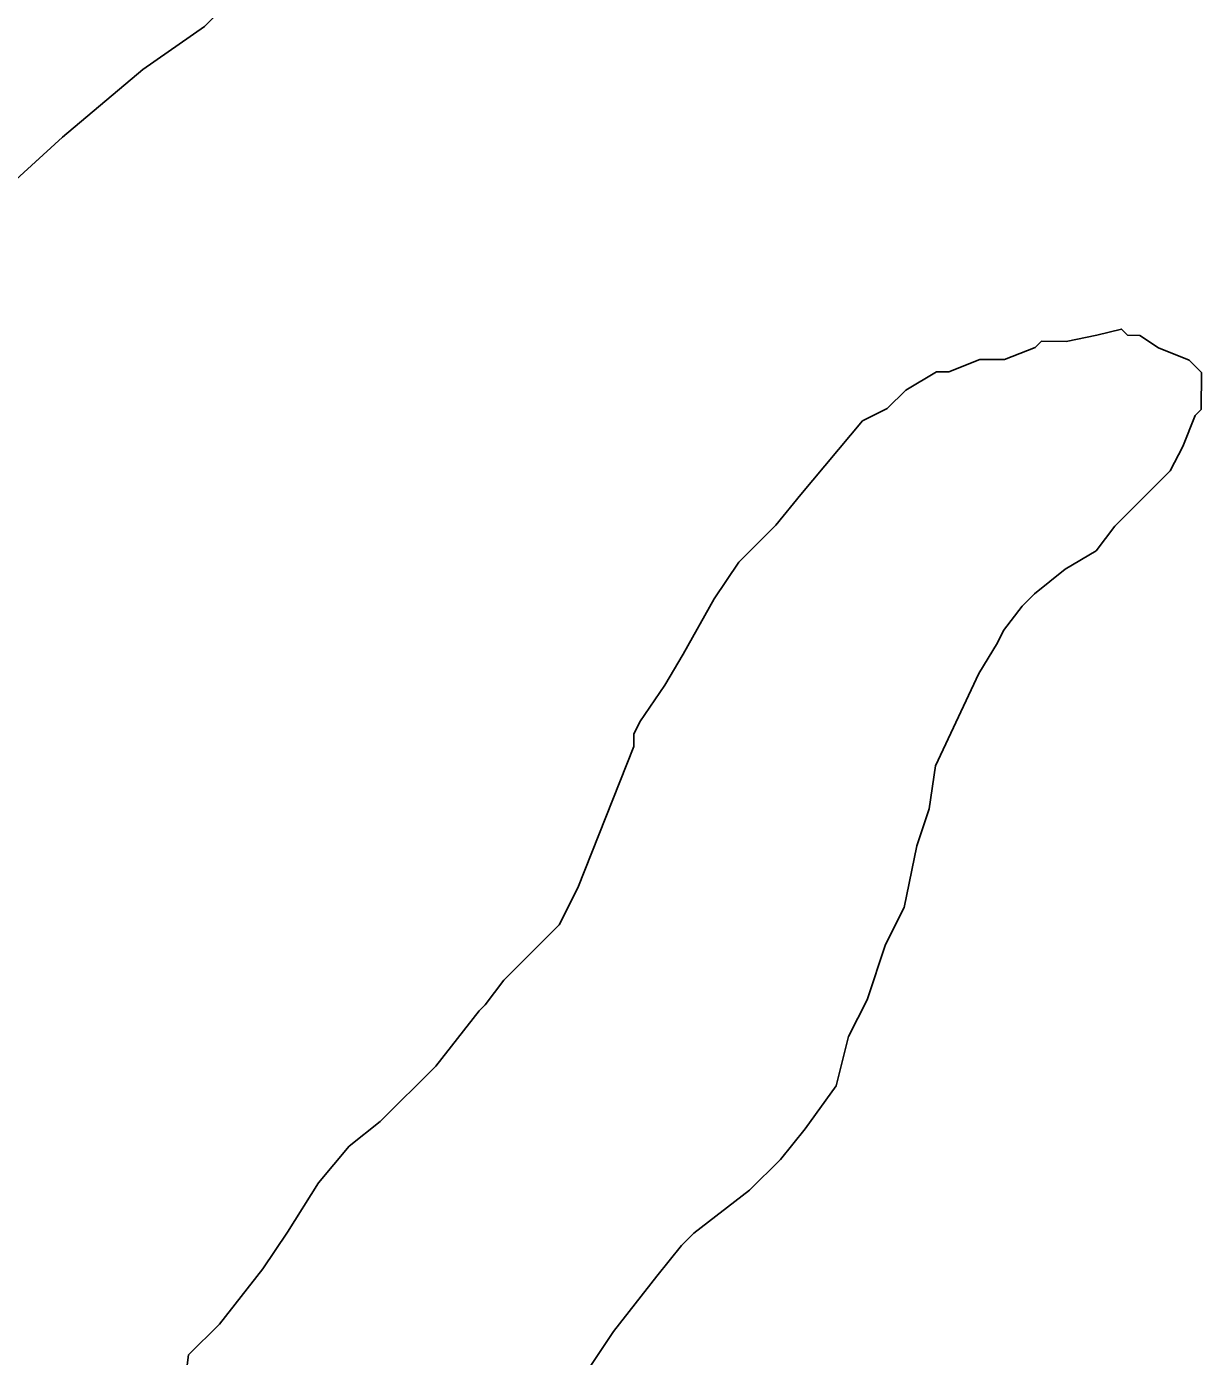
# Model space of a CAD drawing. Extents: x 3887375 to 3925618, y 296674 to 322633.
# Drawn here: x 3915848.4 to 3916017.9, y 312587.6 to 312779.4 of the extents above; entities that cross this region are included whole.
import ezdxf

# ---------------------------------------------------------------- set-up
doc = ezdxf.new("R2010")
doc.units = 0
doc.layers.add('V-TOPO-SHOR', color=7, linetype='Continuous')
doc.layers.add('V-WETL-SWMP', color=7, linetype='Continuous')

msp = doc.modelspace()

# ---------------------------------------------------------------- linework, layer by layer
at = {"layer": 'V-TOPO-SHOR'}
for p, q in [((3915874.05, 312779.44), (3915865.15, 312773.24)), ((3915865.15, 312773.24), (3915853.56, 312763.5)), ((3915853.56, 312763.5), (3915842.87, 312753.76)), ((3915993.9, 312733.15), (3915994.79, 312734.03)), ((3915994.79, 312734.03), (3915998.35, 312734.02)), ((3915998.35, 312734.02), (3916002.79, 312734.9)), ((3916002.79, 312734.9), (3916006.35, 312735.78)), ((3916006.35, 312735.78), (3916007.24, 312734.89)), ((3916007.24, 312734.89), (3916009.02, 312734.88)), ((3916009.02, 312734.88), (3916011.68, 312733.1)), ((3915989.45, 312731.38), (3915993.9, 312733.15)), ((3916011.68, 312733.1), (3916016.11, 312731.3)), ((3915981.45, 312729.63), (3915985.9, 312731.39)), ((3915985.9, 312731.39), (3915989.45, 312731.38)), ((3916016.11, 312731.3), (3916017.89, 312729.52)), ((3915975.22, 312726.98), (3915979.67, 312729.63)), ((3915979.67, 312729.63), (3915981.45, 312729.63)), ((3916017.89, 312729.52), (3916017.87, 312724.19)), ((3915972.55, 312724.32), (3915975.22, 312726.98)), ((3915968.99, 312722.56), (3915972.55, 312724.32)), ((3915960.07, 312711.92), (3915968.99, 312722.56)), ((3916016.98, 312723.3), (3916015.19, 312718.87)), ((3916017.87, 312724.19), (3916016.98, 312723.3)), ((3916015.19, 312718.87), (3916013.4, 312715.32)), ((3916013.4, 312715.32), (3916005.38, 312707.34)), ((3915956.5, 312707.48), (3915960.07, 312711.92)), ((3915951.16, 312702.17), (3915956.5, 312707.48)), ((3916005.38, 312707.34), (3916002.7, 312703.8)), ((3916002.7, 312703.8), (3915998.25, 312701.14)), ((3915947.59, 312696.85), (3915951.16, 312702.17)), ((3915998.25, 312701.14), (3915993.8, 312697.6)), ((3915993.8, 312697.6), (3915992.02, 312695.83)), ((3915943.12, 312688.86), (3915947.59, 312696.85)), ((3915992.02, 312695.83), (3915989.34, 312692.28)), ((3915989.34, 312692.28), (3915988.45, 312690.51)), ((3915988.45, 312690.51), (3915985.77, 312686.07)), ((3915940.44, 312684.43), (3915943.12, 312688.86)), ((3915985.77, 312686.07), (3915979.51, 312672.76)), ((3915936.87, 312679.11), (3915940.44, 312684.43)), ((3915935.98, 312677.33), (3915936.87, 312679.11)), ((3915935.97, 312675.55), (3915935.98, 312677.33)), ((3915927.92, 312655.14), (3915935.97, 312675.55)), ((3915979.51, 312672.76), (3915978.6, 312666.54)), ((3915978.6, 312666.54), (3915976.81, 312661.22)), ((3915976.81, 312661.22), (3915975, 312652.34)), ((3915925.23, 312649.82), (3915927.92, 312655.14)), ((3915975, 312652.34), (3915972.32, 312647.01)), ((3915917.21, 312641.84), (3915925.23, 312649.82)), ((3915972.32, 312647.01), (3915969.64, 312639.02)), ((3915914.54, 312638.29), (3915917.21, 312641.84)), ((3915913.65, 312637.41), (3915914.54, 312638.29)), ((3915969.64, 312639.02), (3915966.95, 312633.7)), ((3915907.4, 312629.43), (3915913.65, 312637.41)), ((3915966.95, 312633.7), (3915965.16, 312626.59)), ((3915899.38, 312621.45), (3915907.4, 312629.43)), ((3915965.16, 312626.59), (3915960.69, 312620.39)), ((3915894.93, 312617.91), (3915899.38, 312621.45)), ((3915960.69, 312620.39), (3915957.13, 312615.95)), ((3915890.47, 312612.59), (3915894.93, 312617.91)), ((3915957.13, 312615.95), (3915952.67, 312611.52)), ((3915886, 312605.5), (3915890.47, 312612.59)), ((3915952.67, 312611.52), (3915944.65, 312605.33)), ((3915882.43, 312600.18), (3915886, 312605.5)), ((3915944.65, 312605.33), (3915942.87, 312603.55)), ((3915942.87, 312603.55), (3915939.3, 312599.12)), ((3915876.19, 312592.2), (3915882.43, 312600.18)), ((3915939.3, 312599.12), (3915933.06, 312591.14)), ((3915871.73, 312587.77), (3915876.19, 312592.2)), ((3915933.06, 312591.14), (3915929.49, 312585.82)), ((3915870.83, 312580.66), (3915871.73, 312587.77))]:
    msp.add_line(p, q, dxfattribs=at)
at = {"layer": 'V-WETL-SWMP'}
for points in [[(3915893.66, 312798.93), (3915874.05, 312779.44), (3915865.15, 312773.24), (3915853.56, 312763.5), (3915842.87, 312753.76)], [(3915993.9, 312733.15), (3915994.79, 312734.03), (3915998.35, 312734.02), (3916002.79, 312734.9), (3916006.35, 312735.78), (3916007.24, 312734.89), (3916009.02, 312734.88), (3916011.68, 312733.1), (3916016.11, 312731.3), (3916017.89, 312729.52), (3916017.87, 312724.19), (3916016.98, 312723.3), (3916015.19, 312718.87), (3916013.4, 312715.32), (3916005.38, 312707.34), (3916002.7, 312703.8), (3915998.25, 312701.14), (3915993.8, 312697.6), (3915992.02, 312695.83), (3915989.34, 312692.28), (3915988.45, 312690.51), (3915985.77, 312686.07), (3915979.51, 312672.76), (3915978.6, 312666.54), (3915976.81, 312661.22), (3915975, 312652.34), (3915972.32, 312647.01), (3915969.64, 312639.02), (3915966.95, 312633.7), (3915965.16, 312626.59), (3915960.69, 312620.39), (3915957.13, 312615.95), (3915952.67, 312611.52), (3915944.65, 312605.33), (3915942.87, 312603.55), (3915939.3, 312599.12), (3915933.06, 312591.14), (3915929.49, 312585.82)], [(3915870.83, 312580.66), (3915871.73, 312587.77), (3915876.19, 312592.2), (3915882.43, 312600.18), (3915886, 312605.5), (3915890.47, 312612.59), (3915894.93, 312617.91), (3915899.38, 312621.45), (3915907.4, 312629.43), (3915913.65, 312637.41), (3915914.54, 312638.29), (3915917.21, 312641.84), (3915925.23, 312649.82), (3915927.92, 312655.14), (3915935.97, 312675.55), (3915935.98, 312677.33), (3915936.87, 312679.11), (3915940.44, 312684.43), (3915943.12, 312688.86), (3915947.59, 312696.85), (3915951.16, 312702.17), (3915956.5, 312707.48), (3915960.07, 312711.92), (3915968.99, 312722.56), (3915972.55, 312724.32), (3915975.22, 312726.98), (3915979.67, 312729.63), (3915981.45, 312729.63), (3915985.9, 312731.39), (3915989.45, 312731.38), (3915993.9, 312733.15)]]:
    msp.add_lwpolyline(points, dxfattribs=at)

doc.saveas('drawing.dxf')
